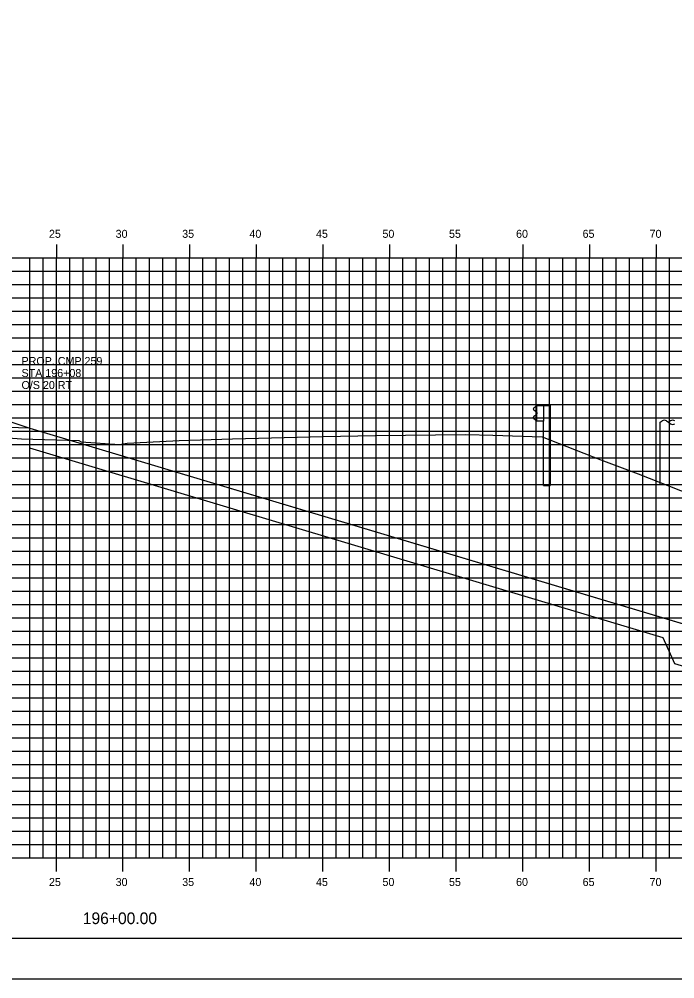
# Model space of a CAD drawing. Extents: x 850598 to 870284, y 366541 to 366651.
# Drawn here: x 863535 to 863584.2, y 366541.2 to 366613.1 of the extents above; entities that cross this region are included whole.
import ezdxf

# ---------------------------------------------------------------- set-up
doc = ezdxf.new("R2010")
doc.units = 0
for name, color, linetype in [('BORDER', 7, 'Continuous'), ('D_Drainage_RipRap', 7, 'Continuous'), ('D_Roadway_Centerline', 7, 'Continuous'), ('D_Roadway_SlopeLines', 7, 'Continuous'), ('D_Roadway_SubGrade', 7, 'Continuous'), ('H_V ANNOTATION', 7, 'Continuous'), ('MAJOR', 7, 'Continuous'), ('MINOR', 7, 'Continuous'), ('PLOT BOUNDARY', 7, 'Continuous'), ('S_Guardrail_Beam', 7, 'Continuous'), ('S_Roadway_Centerline', 7, 'Continuous'), ('S_Utilities_Pole_Joint', 7, 'Continuous'), ('S_Utilities_Pole_Power', 7, 'Continuous')]:
    doc.layers.add(name, color=color, linetype=linetype)

msp = doc.modelspace()

# ---------------------------------------------------------------- linework, layer by layer
at = {"layer": 'BORDER'}
msp.add_line((863467.777, 366544.225), (863627.777, 366544.225), dxfattribs=at)
at = {"layer": 'D_Drainage_RipRap'}
msp.add_lwpolyline([(863583.299, 366568.225), (863593.481, 366565.177), (863603.343, 366562.225), (863600.343, 366559.225), (863597.343, 366559.225), (863594.343, 366561.727), (863584.161, 366564.775), (863583.299, 366566.725), (863535.777, 366580.951), (863535.777, 366582.451)], close=True, dxfattribs=at)
at = {"layer": 'D_Roadway_Centerline'}
msp.add_lwpolyline([(863490.729, 366585.111), (863491.731, 366585.111), (863494.777, 366582.452), (863495.231, 366584.901), (863495.322, 366584.902), (863495.4, 366584.856), (863495.77, 366584.469), (863495.777, 366584.302), (863501.777, 366584.662), (863512.777, 366584.992), (863523.777, 366584.811), (863527.777, 366584.571), (863529.777, 366584.451), (863535.777, 366582.451), (863583.299, 366568.225), (863593.481, 366565.177), (863603.343, 366562.225), (863607.343, 366562.225)], dxfattribs=at)
at = {"layer": 'D_Roadway_SlopeLines'}
msp.add_lwpolyline([(863535.777, 366582.451), (863603.343, 366562.225), (863603.343, 366562.225)], dxfattribs=at)
at = {"layer": 'D_Roadway_SubGrade'}
msp.add_lwpolyline([(863523.777, 366584.311), (863524.777, 366584.251), (863524.777, 366584.501), (863529.777, 366584.201), (863529.777, 366584.451), (863535.777, 366582.451), (863523.777, 366582.811)], close=True, dxfattribs=at)
at = {"layer": 'MAJOR'}
for p, q in [((863537.777, 366596.227), (863537.777, 366595.225)), ((863537.777, 366596.227), (863537.777, 366595.225)), ((863542.777, 366596.227), (863542.777, 366595.225)), ((863542.777, 366596.227), (863542.777, 366595.225)), ((863547.777, 366596.227), (863547.777, 366595.225)), ((863547.777, 366596.227), (863547.777, 366595.225)), ((863552.777, 366596.227), (863552.777, 366595.225)), ((863552.777, 366596.227), (863552.777, 366595.225)), ((863557.777, 366596.227), (863557.777, 366595.225)), ((863557.777, 366596.227), (863557.777, 366595.225)), ((863562.777, 366596.227), (863562.777, 366595.225)), ((863562.777, 366596.227), (863562.777, 366595.225)), ((863567.777, 366596.227), (863567.777, 366595.225)), ((863567.777, 366596.227), (863567.777, 366595.225)), ((863572.777, 366596.227), (863572.777, 366595.225)), ((863572.777, 366596.227), (863572.777, 366595.225)), ((863577.777, 366596.227), (863577.777, 366595.225)), ((863577.777, 366596.227), (863577.777, 366595.225)), ((863582.777, 366596.227), (863582.777, 366595.225)), ((863582.777, 366596.227), (863582.777, 366595.225)), ((863472.777, 366595.225), (863612.777, 366595.225)), ((863472.777, 366595.225), (863612.777, 366595.225)), ((863472.777, 366595.225), (863612.777, 366595.225)), ((863472.777, 366595.225), (863612.777, 366595.225)), ((863537.777, 366550.225), (863537.777, 366595.225)), ((863537.777, 366550.225), (863537.777, 366595.225)), ((863542.777, 366550.225), (863542.777, 366595.225)), ((863542.777, 366550.225), (863542.777, 366595.225)), ((863547.777, 366550.225), (863547.777, 366595.225)), ((863547.777, 366550.225), (863547.777, 366595.225)), ((863552.777, 366550.225), (863552.777, 366595.225)), ((863552.777, 366550.225), (863552.777, 366595.225)), ((863557.777, 366550.225), (863557.777, 366595.225)), ((863557.777, 366550.225), (863557.777, 366595.225)), ((863562.777, 366550.225), (863562.777, 366595.225)), ((863562.777, 366550.225), (863562.777, 366595.225)), ((863567.777, 366550.225), (863567.777, 366595.225)), ((863567.777, 366550.225), (863567.777, 366595.225)), ((863572.777, 366550.225), (863572.777, 366595.225)), ((863572.777, 366550.225), (863572.777, 366595.225)), ((863577.777, 366550.225), (863577.777, 366595.225)), ((863577.777, 366550.225), (863577.777, 366595.225)), ((863582.777, 366550.225), (863582.777, 366595.225)), ((863582.777, 366550.225), (863582.777, 366595.225)), ((863472.777, 366590.225), (863612.777, 366590.225)), ((863472.777, 366590.225), (863612.777, 366590.225)), ((863472.777, 366585.225), (863612.777, 366585.225)), ((863472.777, 366585.225), (863612.777, 366585.225)), ((863472.777, 366580.225), (863612.777, 366580.225)), ((863472.777, 366580.225), (863612.777, 366580.225)), ((863472.777, 366575.225), (863612.777, 366575.225)), ((863472.777, 366575.225), (863612.777, 366575.225)), ((863472.777, 366570.225), (863612.777, 366570.225)), ((863472.777, 366570.225), (863612.777, 366570.225)), ((863472.777, 366565.225), (863612.777, 366565.225)), ((863472.777, 366565.225), (863612.777, 366565.225)), ((863472.777, 366560.225), (863612.777, 366560.225)), ((863472.777, 366560.225), (863612.777, 366560.225)), ((863472.777, 366555.225), (863612.777, 366555.225)), ((863472.777, 366555.225), (863612.777, 366555.225)), ((863472.777, 366550.225), (863612.777, 366550.225)), ((863472.777, 366550.225), (863612.777, 366550.225)), ((863472.777, 366550.225), (863612.777, 366550.225)), ((863472.777, 366550.225), (863612.777, 366550.225)), ((863537.777, 366549.223), (863537.777, 366550.225)), ((863537.777, 366549.223), (863537.777, 366550.225)), ((863542.777, 366549.223), (863542.777, 366550.225)), ((863542.777, 366549.223), (863542.777, 366550.225)), ((863547.777, 366549.223), (863547.777, 366550.225)), ((863547.777, 366549.223), (863547.777, 366550.225)), ((863552.777, 366549.223), (863552.777, 366550.225)), ((863552.777, 366549.223), (863552.777, 366550.225)), ((863557.777, 366549.223), (863557.777, 366550.225)), ((863557.777, 366549.223), (863557.777, 366550.225)), ((863562.777, 366549.223), (863562.777, 366550.225)), ((863562.777, 366549.223), (863562.777, 366550.225)), ((863567.777, 366549.223), (863567.777, 366550.225)), ((863567.777, 366549.223), (863567.777, 366550.225)), ((863572.777, 366549.223), (863572.777, 366550.225)), ((863572.777, 366549.223), (863572.777, 366550.225)), ((863577.777, 366549.223), (863577.777, 366550.225)), ((863577.777, 366549.223), (863577.777, 366550.225)), ((863582.777, 366549.223), (863582.777, 366550.225)), ((863582.777, 366549.223), (863582.777, 366550.225))]:
    msp.add_line(p, q, dxfattribs=at)
at = {"layer": 'MINOR'}
for p, q in [((863535.777, 366550.225), (863535.777, 366595.225)), ((863535.777, 366550.225), (863535.777, 366595.225)), ((863536.777, 366550.225), (863536.777, 366595.225)), ((863536.777, 366550.225), (863536.777, 366595.225)), ((863538.777, 366550.225), (863538.777, 366595.225)), ((863538.777, 366550.225), (863538.777, 366595.225)), ((863539.777, 366550.225), (863539.777, 366595.225)), ((863539.777, 366550.225), (863539.777, 366595.225)), ((863540.777, 366550.225), (863540.777, 366595.225)), ((863540.777, 366550.225), (863540.777, 366595.225)), ((863541.777, 366550.225), (863541.777, 366595.225)), ((863541.777, 366550.225), (863541.777, 366595.225)), ((863543.777, 366550.225), (863543.777, 366595.225)), ((863543.777, 366550.225), (863543.777, 366595.225)), ((863544.777, 366550.225), (863544.777, 366595.225)), ((863544.777, 366550.225), (863544.777, 366595.225)), ((863545.777, 366550.225), (863545.777, 366595.225)), ((863545.777, 366550.225), (863545.777, 366595.225)), ((863546.777, 366550.225), (863546.777, 366595.225)), ((863546.777, 366550.225), (863546.777, 366595.225)), ((863548.777, 366550.225), (863548.777, 366595.225)), ((863548.777, 366550.225), (863548.777, 366595.225)), ((863549.777, 366550.225), (863549.777, 366595.225)), ((863549.777, 366550.225), (863549.777, 366595.225)), ((863550.777, 366550.225), (863550.777, 366595.225)), ((863550.777, 366550.225), (863550.777, 366595.225)), ((863551.777, 366550.225), (863551.777, 366595.225)), ((863551.777, 366550.225), (863551.777, 366595.225)), ((863553.777, 366550.225), (863553.777, 366595.225)), ((863553.777, 366550.225), (863553.777, 366595.225)), ((863554.777, 366550.225), (863554.777, 366595.225)), ((863554.777, 366550.225), (863554.777, 366595.225)), ((863555.777, 366550.225), (863555.777, 366595.225)), ((863555.777, 366550.225), (863555.777, 366595.225)), ((863556.777, 366550.225), (863556.777, 366595.225)), ((863556.777, 366550.225), (863556.777, 366595.225)), ((863558.777, 366550.225), (863558.777, 366595.225)), ((863558.777, 366550.225), (863558.777, 366595.225)), ((863559.777, 366550.225), (863559.777, 366595.225)), ((863559.777, 366550.225), (863559.777, 366595.225)), ((863560.777, 366550.225), (863560.777, 366595.225)), ((863560.777, 366550.225), (863560.777, 366595.225)), ((863561.777, 366550.225), (863561.777, 366595.225)), ((863561.777, 366550.225), (863561.777, 366595.225)), ((863563.777, 366550.225), (863563.777, 366595.225)), ((863563.777, 366550.225), (863563.777, 366595.225)), ((863564.777, 366550.225), (863564.777, 366595.225)), ((863564.777, 366550.225), (863564.777, 366595.225)), ((863565.777, 366550.225), (863565.777, 366595.225)), ((863565.777, 366550.225), (863565.777, 366595.225)), ((863566.777, 366550.225), (863566.777, 366595.225)), ((863566.777, 366550.225), (863566.777, 366595.225)), ((863568.777, 366550.225), (863568.777, 366595.225)), ((863568.777, 366550.225), (863568.777, 366595.225)), ((863569.777, 366550.225), (863569.777, 366595.225)), ((863569.777, 366550.225), (863569.777, 366595.225)), ((863570.777, 366550.225), (863570.777, 366595.225)), ((863570.777, 366550.225), (863570.777, 366595.225)), ((863571.777, 366550.225), (863571.777, 366595.225)), ((863571.777, 366550.225), (863571.777, 366595.225)), ((863573.777, 366550.225), (863573.777, 366595.225)), ((863573.777, 366550.225), (863573.777, 366595.225)), ((863574.777, 366550.225), (863574.777, 366595.225)), ((863574.777, 366550.225), (863574.777, 366595.225)), ((863575.777, 366550.225), (863575.777, 366595.225)), ((863575.777, 366550.225), (863575.777, 366595.225)), ((863576.777, 366550.225), (863576.777, 366595.225)), ((863576.777, 366550.225), (863576.777, 366595.225)), ((863578.777, 366550.225), (863578.777, 366595.225)), ((863578.777, 366550.225), (863578.777, 366595.225)), ((863579.777, 366550.225), (863579.777, 366595.225)), ((863579.777, 366550.225), (863579.777, 366595.225)), ((863580.777, 366550.225), (863580.777, 366595.225)), ((863580.777, 366550.225), (863580.777, 366595.225)), ((863581.777, 366550.225), (863581.777, 366595.225)), ((863581.777, 366550.225), (863581.777, 366595.225)), ((863583.777, 366550.225), (863583.777, 366595.225)), ((863583.777, 366550.225), (863583.777, 366595.225)), ((863472.777, 366594.225), (863612.777, 366594.225)), ((863472.777, 366594.225), (863612.777, 366594.225)), ((863472.777, 366593.225), (863612.777, 366593.225)), ((863472.777, 366593.225), (863612.777, 366593.225)), ((863472.777, 366592.225), (863612.777, 366592.225)), ((863472.777, 366592.225), (863612.777, 366592.225)), ((863472.777, 366591.225), (863612.777, 366591.225)), ((863472.777, 366591.225), (863612.777, 366591.225)), ((863472.777, 366589.225), (863612.777, 366589.225)), ((863472.777, 366589.225), (863612.777, 366589.225)), ((863472.777, 366588.225), (863612.777, 366588.225)), ((863472.777, 366588.225), (863612.777, 366588.225)), ((863472.777, 366587.225), (863612.777, 366587.225)), ((863472.777, 366587.225), (863612.777, 366587.225)), ((863472.777, 366586.225), (863612.777, 366586.225)), ((863472.777, 366586.225), (863612.777, 366586.225)), ((863472.777, 366584.225), (863612.777, 366584.225)), ((863472.777, 366584.225), (863612.777, 366584.225)), ((863472.777, 366583.225), (863612.777, 366583.225)), ((863472.777, 366583.225), (863612.777, 366583.225)), ((863472.777, 366582.225), (863612.777, 366582.225)), ((863472.777, 366582.225), (863612.777, 366582.225)), ((863472.777, 366581.225), (863612.777, 366581.225)), ((863472.777, 366581.225), (863612.777, 366581.225)), ((863472.777, 366579.225), (863612.777, 366579.225)), ((863472.777, 366579.225), (863612.777, 366579.225)), ((863472.777, 366578.225), (863612.777, 366578.225)), ((863472.777, 366578.225), (863612.777, 366578.225)), ((863472.777, 366577.225), (863612.777, 366577.225)), ((863472.777, 366577.225), (863612.777, 366577.225)), ((863472.777, 366576.225), (863612.777, 366576.225)), ((863472.777, 366576.225), (863612.777, 366576.225)), ((863472.777, 366574.225), (863612.777, 366574.225)), ((863472.777, 366574.225), (863612.777, 366574.225)), ((863472.777, 366573.225), (863612.777, 366573.225)), ((863472.777, 366573.225), (863612.777, 366573.225)), ((863472.777, 366572.225), (863612.777, 366572.225)), ((863472.777, 366572.225), (863612.777, 366572.225)), ((863472.777, 366571.225), (863612.777, 366571.225)), ((863472.777, 366571.225), (863612.777, 366571.225)), ((863472.777, 366569.225), (863612.777, 366569.225)), ((863472.777, 366569.225), (863612.777, 366569.225)), ((863472.777, 366568.225), (863612.777, 366568.225)), ((863472.777, 366568.225), (863612.777, 366568.225)), ((863472.777, 366567.225), (863612.777, 366567.225)), ((863472.777, 366567.225), (863612.777, 366567.225)), ((863472.777, 366566.225), (863612.777, 366566.225)), ((863472.777, 366566.225), (863612.777, 366566.225)), ((863472.777, 366564.225), (863612.777, 366564.225)), ((863472.777, 366564.225), (863612.777, 366564.225)), ((863472.777, 366563.225), (863612.777, 366563.225)), ((863472.777, 366563.225), (863612.777, 366563.225)), ((863472.777, 366562.225), (863612.777, 366562.225)), ((863472.777, 366562.225), (863612.777, 366562.225)), ((863472.777, 366561.225), (863612.777, 366561.225)), ((863472.777, 366561.225), (863612.777, 366561.225)), ((863472.777, 366559.225), (863612.777, 366559.225)), ((863472.777, 366559.225), (863612.777, 366559.225)), ((863472.777, 366558.225), (863612.777, 366558.225)), ((863472.777, 366558.225), (863612.777, 366558.225)), ((863472.777, 366557.225), (863612.777, 366557.225)), ((863472.777, 366557.225), (863612.777, 366557.225)), ((863472.777, 366556.225), (863612.777, 366556.225)), ((863472.777, 366556.225), (863612.777, 366556.225)), ((863472.777, 366554.225), (863612.777, 366554.225)), ((863472.777, 366554.225), (863612.777, 366554.225)), ((863472.777, 366553.225), (863612.777, 366553.225)), ((863472.777, 366553.225), (863612.777, 366553.225)), ((863472.777, 366552.225), (863612.777, 366552.225)), ((863472.777, 366552.225), (863612.777, 366552.225)), ((863472.777, 366551.225), (863612.777, 366551.225)), ((863472.777, 366551.225), (863612.777, 366551.225))]:
    msp.add_line(p, q, dxfattribs=at)
at = {"layer": 'PLOT BOUNDARY'}
msp.add_lwpolyline([(863459.683, 366541.166), (863629.683, 366541.166), (863629.683, 366651.166), (863459.683, 366651.166)], close=True, dxfattribs=at)
at = {"layer": 'S_Guardrail_Beam'}
for p, q in [((863573.732, 366584.061), (863573.588, 366583.961)), ((863573.831, 366584.083), (863573.749, 366584.068)), ((863573.831, 366584.156), (863574.32, 366584.156)), ((863573.831, 366582.989), (863573.831, 366584.156)), ((863574.32, 366584.156), (863574.812, 366584.156)), ((863574.32, 366584.156), (863574.32, 366582.989)), ((863574.812, 366584.156), (863574.812, 366578.156)), ((863573.588, 366583.818), (863573.784, 366583.682)), ((863573.784, 366583.462), (863573.588, 366583.326)), ((863573.817, 366583.618), (863573.817, 366583.527)), ((863573.588, 366583.183), (863573.732, 366583.083)), ((863573.749, 366583.076), (863573.831, 366583.062)), ((863574.32, 366582.989), (863573.831, 366582.989)), ((863574.32, 366578.156), (863574.32, 366582.989)), ((863574.32, 366578.156), (863574.812, 366578.156))]:
    msp.add_line(p, q, dxfattribs=at)
for centre, major_axis, start_param, end_param in [((863573.756, 366584.027), (-0.0417, 0), 4.886922, 5.323254), ((863573.639, 366583.89), (-0.0877, 0), 5.323254, 7.243116), ((863573.639, 366583.255), (-0.0877, 0), 5.323254, 7.243116), ((863573.739, 366583.618), (0.0789, 0), 0, 0.959931), ((863573.739, 366583.527), (0.0789, 0), 5.323254, 6.283185), ((863573.756, 366583.117), (-0.0417, 0), 0.959931, 1.396263)]:
    msp.add_ellipse(centre, major_axis=major_axis, ratio=0.995501, start_param=start_param, end_param=end_param, dxfattribs=at)
at = {"layer": 'S_Roadway_Centerline'}
msp.add_lwpolyline([(863523.747, 366582.502), (863535.168, 366581.643), (863539.47, 366581.534), (863539.643, 366581.437), (863542.515, 366581.233), (863543.099, 366581.322), (863544.563, 366581.401), (863546.991, 366581.538), (863550.991, 366581.65), (863557.794, 366581.837), (863561.683, 366581.904), (863568.494, 366581.984), (863570.528, 366581.92), (863574.209, 366581.801), (863578.614, 366580.089), (863581.414, 366579.019), (863600.61, 366571.49), (863602.779, 366570.305), (863604.447, 366567.929), (863609.002, 366558.957), (863609.615, 366558.781), (863612.777, 366557.7)], dxfattribs=at)
at = {"layer": 'S_Utilities_Pole_Power'}
for p, q in [((863583.078, 366578.271), (863583.075, 366582.891)), ((863583.078, 366582.891), (863583.234, 366583.001)), ((863583.546, 366583.001), (863583.703, 366582.891)), ((863583.859, 366583.001), (863583.703, 366582.891)), ((863583.703, 366582.891), (863583.859, 366582.78))]:
    msp.add_line(p, q, dxfattribs=at)
for centre, start, end in [((863583.39, 366582.78), 90, 125.26439), ((863583.39, 366582.78), 54.73561, 90), ((863584.015, 366582.78), 90, 125.26439), ((863584.015, 366583.001), 234.73561, 270), ((863584.015, 366582.78), 54.73561, 90), ((863584.015, 366583.001), 270, 305.26439)]:
    msp.add_arc(centre, 0.271, start, end, dxfattribs=at)

# ---------------------------------------------------------------- texts
at = {"layer": 'H_V ANNOTATION'}
for s, height, p in [('25', 0.6, (863537.223, 366596.725)), ('30', 0.6, (863542.225, 366596.725)), ('35', 0.6, (863547.217, 366596.725)), ('40', 0.6, (863552.263, 366596.725)), ('45', 0.6, (863557.255, 366596.725)), ('50', 0.6, (863562.241, 366596.725)), ('55', 0.6, (863567.233, 366596.725)), ('60', 0.6, (863572.263, 366596.725)), ('65', 0.6, (863577.255, 366596.725)), ('70', 0.6, (863582.279, 366596.725)), ('25', 0.6, (863537.223, 366548.125)), ('30', 0.6, (863542.225, 366548.125)), ('35', 0.6, (863547.217, 366548.125)), ('40', 0.6, (863552.263, 366548.125)), ('45', 0.6, (863557.255, 366548.125)), ('50', 0.6, (863562.241, 366548.125)), ('55', 0.6, (863567.233, 366548.125)), ('60', 0.6, (863572.263, 366548.125)), ('65', 0.6, (863577.255, 366548.125)), ('70', 0.6, (863582.279, 366548.125)), ('196+00.00', 0.875, (863539.765, 366545.268))]:
    msp.add_text(s, height=height, dxfattribs=at).set_placement(p)
at = {"layer": 'S_Roadway_Centerline'}
for s, p in [('C', (863557.789, 366581.837)), ('L', (863557.794, 366581.83))]:
    msp.add_text(s, height=0.0146, dxfattribs=at).set_placement(p)
at = {"layer": 'S_Utilities_Pole_Joint'}
for s, p in [('PROP. CMP 259', (863535.166, 366587.188)), ('STA 196+08', (863535.166, 366586.288)), ('O/S 20 RT', (863535.166, 366585.388))]:
    msp.add_text(s, height=0.6, dxfattribs=at).set_placement(p)

doc.saveas('drawing.dxf')
